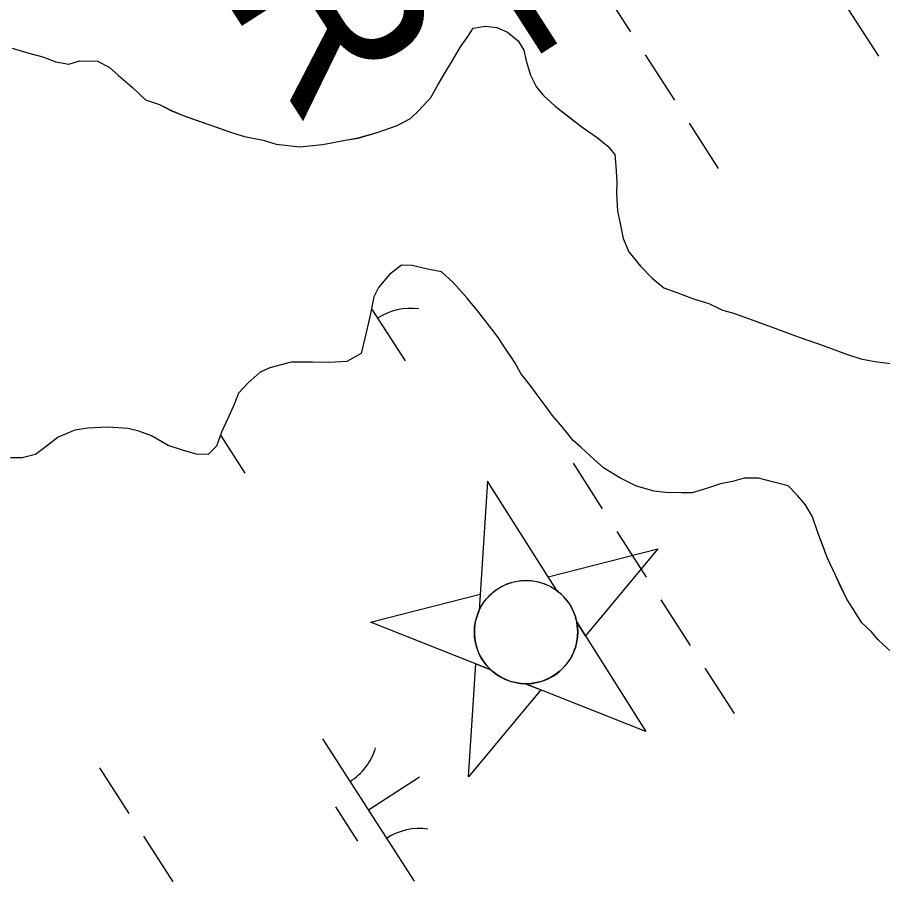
# Model space of a CAD drawing. Extents: x 3937982 to 3958556, y 219448 to 241894.
# Drawn here: x 3943897.1 to 3944152.8, y 234112.2 to 234367.7 of the extents above; entities that cross this region are included whole.
import ezdxf

# ---------------------------------------------------------------- set-up
doc = ezdxf.new("R2010")
doc.units = 0
for name, color, linetype in [('V-CHAN-NAID', 7, 'Continuous'), ('V-TOPO-SHOR', 7, 'Continuous'), ('V-WETL-SWMP', 7, 'Continuous')]:
    doc.layers.add(name, color=color, linetype=linetype)

msp = doc.modelspace()

# ---------------------------------------------------------------- linework, layer by layer
at = {"layer": 'V-CHAN-NAID'}
for points in [[(3944056.476, 234198.278), (3944036.032, 234230.602), (3944033.573, 234192.434), (3944034.075, 234193.418), (3944034.541, 234194.199), (3944035.146, 234195.078), (3944035.822, 234195.926), (3944036.28, 234196.437), (3944036.866, 234197.028), (3944037.408, 234197.521), (3944038.029, 234198.032), (3944038.73, 234198.547), (3944039.392, 234198.979), (3944040.293, 234199.495), (3944041.024, 234199.855), (3944042.056, 234200.286), (3944042.995, 234200.603), (3944043.952, 234200.859), (3944044.835, 234201.038), (3944045.7, 234201.161), (3944046.565, 234201.233), (3944047.583, 234201.256), (3944048.48, 234201.22), (3944049.284, 234201.142), (3944050.037, 234201.03), (3944050.953, 234200.841), (3944051.643, 234200.66), (3944052.695, 234200.315), (3944053.388, 234200.04), (3944054.294, 234199.62), (3944055.16, 234199.147), (3944055.838, 234198.724)], [(3944056.476, 234198.278), (3944053.914, 234202.329), (3944086.329, 234210.599), (3944064.966, 234184.855), (3944062.403, 234188.907), (3944062.22, 234189.726), (3944061.915, 234190.775), (3944061.553, 234191.755), (3944061.133, 234192.695), (3944060.865, 234193.217), (3944060.485, 234193.884), (3944060.019, 234194.608), (3944059.619, 234195.165), (3944059.019, 234195.913), (3944058.558, 234196.428), (3944057.914, 234197.075), (3944057.324, 234197.605), (3944056.906, 234197.949)], [(3944037.006, 234174.814), (3944001.466, 234188.948), (3944033.881, 234197.218), (3944033.573, 234192.434), (3944033.339, 234191.906), (3944032.93, 234190.822), (3944032.663, 234189.929), (3944032.427, 234188.906), (3944032.276, 234187.984), (3944032.182, 234187.06), (3944032.146, 234186.203), (3944032.164, 234185.217), (3944032.244, 234184.25), (3944032.387, 234183.277), (3944032.544, 234182.519), (3944032.761, 234181.691), (3944033.125, 234180.602), (3944033.419, 234179.88), (3944033.858, 234178.959), (3944034.23, 234178.284), (3944034.723, 234177.495), (3944035.213, 234176.806), (3944035.749, 234176.134), (3944036.394, 234175.418)], [(3944062.403, 234188.907), (3944082.847, 234156.582), (3944047.308, 234170.717), (3944048.18, 234170.736), (3944049.222, 234170.824), (3944050.082, 234170.951), (3944051.104, 234171.169), (3944052.002, 234171.422), (3944052.799, 234171.697), (3944053.742, 234172.089), (3944054.454, 234172.436), (3944055.416, 234172.98), (3944056.275, 234173.549), (3944057.158, 234174.229), (3944057.826, 234174.816), (3944058.632, 234175.625), (3944059.359, 234176.473), (3944059.99, 234177.324), (3944060.422, 234177.987), (3944060.956, 234178.928), (3944061.393, 234179.84), (3944061.781, 234180.811), (3944062.088, 234181.757), (3944062.319, 234182.661), (3944062.522, 234183.762), (3944062.645, 234184.877), (3944062.685, 234185.903), (3944062.652, 234187.003), (3944062.574, 234187.828)], [(3944047.308, 234170.717), (3944051.762, 234168.945), (3944030.399, 234143.202), (3944032.551, 234176.586), (3944037.006, 234174.814), (3944037.656, 234174.242), (3944038.327, 234173.715), (3944039.295, 234173.054), (3944040.136, 234172.563), (3944041.109, 234172.079), (3944042.089, 234171.675), (3944043.032, 234171.359), (3944043.871, 234171.133), (3944044.842, 234170.935), (3944045.757, 234170.807), (3944046.679, 234170.734)]]:
    msp.add_lwpolyline(points, close=True, dxfattribs=at)
msp.add_circle((3944047.415, 234185.987), 15.27, dxfattribs=at)
at = {"layer": 'V-TOPO-SHOR'}
for points in [[(3944019.288, 234343.953), (3944021.436, 234347.775), (3944023.228, 234350.9), (3944025.372, 234354.369), (3944028.235, 234359.229), (3944030.017, 234361.656), (3944031.803, 234364.429), (3944035.311, 234365.082), (3944038.803, 234364.687), (3944041.934, 234363.245), (3944045.049, 234360.757), (3944046.762, 234357.935), (3944047.419, 234354.777), (3944048.763, 234350.562), (3944050.464, 234347.039), (3944052.533, 234344.563), (3944055.988, 234341.369), (3944060.143, 234338.165), (3944064.301, 234334.96), (3944068.46, 234332.107), (3944071.575, 234329.615), (3944073.642, 234327.139), (3944073.947, 234323.637), (3944074.236, 234319.084), (3944074.188, 234315.586), (3944074.469, 234310.335), (3944075.126, 234307.177), (3944076.112, 234302.266), (3944077.809, 234298.395), (3944081.252, 234294.152), (3944084.703, 234290.609), (3944088.164, 234287.762), (3944091.994, 234286.312), (3944096.868, 234284.5), (3944101.396, 234283.039), (3944105.222, 234281.239), (3944109.056, 234280.139), (3944114.972, 234277.96), (3944120.891, 234275.783), (3944127.856, 234273.242), (3944130.99, 234272.15), (3944135.17, 234270.696), (3944142.133, 234268.155), (3944146.311, 234266.701), (3944150.501, 234265.945), (3944156.786, 234265.162)], [(3943895.629, 234358.539), (3943900.51, 234357.075), (3943904.692, 234355.971), (3943908.522, 234354.519), (3943912.36, 234353.769), (3943915.522, 234354.777), (3943920.769, 234354.707), (3943924.244, 234352.911), (3943927.011, 234350.427), (3943931.16, 234346.872), (3943934.961, 234343.322), (3943939.141, 234341.868), (3943942.617, 234340.072), (3943946.096, 234338.626), (3943950.274, 234337.172), (3943953.41, 234336.081), (3943957.588, 234334.627), (3943960.721, 234333.535), (3943964.207, 234332.439), (3943969.79, 234331.317), (3943973.623, 234330.215), (3943980.609, 234329.423), (3943987.265, 234330.035), (3943990.423, 234330.692), (3943993.929, 234331.346), (3943997.788, 234331.995), (3944003.408, 234333.668), (3944009.382, 234335.689), (3944013.256, 234337.737), (3944015.739, 234340.152), (3944019.288, 234343.953)], [(3944155.31, 234180.166), (3944151.509, 234183.716), (3944149.442, 234186.192), (3944146.675, 234188.678), (3944143.933, 234192.911), (3944142.223, 234195.733), (3944140.177, 234199.958), (3944138.815, 234202.774), (3944136.437, 234208.056), (3944135.086, 234211.57), (3944133.732, 234215.089), (3944132.049, 234220.008), (3944129.994, 234223.535), (3944127.584, 234226.365), (3944124.821, 234229.2), (3944120.639, 234230.305), (3944116.105, 234231.416), (3944111.908, 234231.471), (3944108.396, 234230.467), (3944104.89, 234229.816), (3944101.021, 234228.466), (3944096.456, 234227.127), (3944093.309, 234227.17), (3944088.762, 234227.229), (3944085.266, 234227.627), (3944080.04, 234229.093), (3944075.174, 234231.608), (3944070.314, 234234.471), (3944067.549, 234236.957), (3944063.748, 234240.507), (3944061.327, 234242.637), (3944058.228, 234246.528), (3944055.128, 234250.067), (3944053.411, 234252.539), (3944050.659, 234256.073), (3944048.943, 234258.545), (3944045.844, 234262.435), (3944044.138, 234265.607), (3944041.05, 234270.194), (3944038.994, 234273.371), (3944035.897, 234277.26), (3944033.144, 234280.797), (3944030.048, 234284.684), (3944025.909, 234289.288), (3944022.454, 234292.483), (3944018.266, 234293.238), (3944013.731, 234294.349), (3944010.584, 234294.389), (3944007.049, 234291.639), (3944003.85, 234287.832), (3944002.412, 234285.053), (3944001.284, 234279.12), (3943999.803, 234272.84), (3943998.693, 234268.308), (3943994.462, 234265.914), (3943989.211, 234265.636), (3943984.314, 234265.699), (3943978.016, 234265.783), (3943971.696, 234264.118), (3943968.88, 234262.756), (3943965.339, 234259.653), (3943962.501, 234256.542), (3943961.055, 234253.063), (3943959.251, 234248.889), (3943957.45, 234245.063), (3943955.994, 234240.885), (3943953.514, 234238.469), (3943950.016, 234238.516), (3943946.182, 234239.616)], [(3943946.182, 234239.616), (3943941.652, 234241.076), (3943936.792, 234243.939), (3943932.964, 234245.389), (3943929.825, 234246.13), (3943923.884, 234246.558), (3943917.932, 234246.288), (3943914.076, 234245.639), (3943909.15, 234243.605), (3943905.615, 234240.855), (3943902.435, 234238.446), (3943898.572, 234237.449), (3943895.074, 234237.496)]]:
    msp.add_lwpolyline(points, dxfattribs=at)
at = {"layer": 'V-WETL-SWMP'}
for p, q in [((3944124.461, 234398.186), (3944151.523, 234356.143)), ((3944069.595, 234376.789), (3944078.255, 234363.335)), ((3944030.018, 234361.655), (3944031.804, 234364.43)), ((3944031.804, 234364.43), (3944035.311, 234365.083)), ((3944035.311, 234365.083), (3944038.804, 234364.687)), ((3944038.804, 234364.687), (3944041.934, 234363.246)), ((3944041.934, 234363.246), (3944045.05, 234360.756)), ((3944028.236, 234359.23), (3944030.018, 234361.655)), ((3944045.05, 234360.756), (3944046.761, 234357.934)), ((3943895.63, 234358.539), (3943900.509, 234357.075)), ((3944025.373, 234354.369), (3944028.236, 234359.23)), ((3944046.761, 234357.934), (3944047.419, 234354.777)), ((3943900.509, 234357.075), (3943904.692, 234355.97)), ((3943904.692, 234355.97), (3943908.522, 234354.519)), ((3944082.585, 234356.608), (3944091.245, 234343.154)), ((3943908.522, 234354.519), (3943912.36, 234353.769)), ((3943912.36, 234353.769), (3943915.522, 234354.776)), ((3943915.522, 234354.776), (3943920.769, 234354.707)), ((3943920.769, 234354.707), (3943924.244, 234352.912)), ((3943924.244, 234352.912), (3943927.01, 234350.426)), ((3944023.228, 234350.899), (3944025.373, 234354.369)), ((3944047.419, 234354.777), (3944048.763, 234350.561)), ((3943927.01, 234350.426), (3943931.161, 234346.872)), ((3944021.437, 234347.774), (3944023.228, 234350.899)), ((3944048.763, 234350.561), (3944050.465, 234347.04)), ((3944019.287, 234343.954), (3944021.437, 234347.774)), ((3943931.161, 234346.872), (3943934.962, 234343.323)), ((3944050.465, 234347.04), (3944052.532, 234344.563)), ((3943934.962, 234343.323), (3943939.141, 234341.868)), ((3944015.738, 234340.153), (3944019.287, 234343.954)), ((3944052.532, 234344.563), (3944055.988, 234341.369)), ((3943939.141, 234341.868), (3943942.616, 234340.073)), ((3943942.616, 234340.073), (3943946.096, 234338.627)), ((3944013.257, 234337.737), (3944015.738, 234340.153)), ((3944055.988, 234341.369), (3944064.3, 234334.961)), ((3943946.096, 234338.627), (3943960.722, 234333.535)), ((3944009.381, 234335.689), (3944013.257, 234337.737)), ((3944003.407, 234333.669), (3944009.381, 234335.689)), ((3944064.3, 234334.961), (3944068.46, 234332.107)), ((3944095.575, 234336.427), (3944104.235, 234322.973)), ((3943960.722, 234333.535), (3943964.206, 234332.44)), ((3943964.206, 234332.44), (3943969.789, 234331.316)), ((3943997.787, 234331.994), (3944003.407, 234333.669)), ((3944068.46, 234332.107), (3944071.576, 234329.616)), ((3943969.789, 234331.316), (3943973.623, 234330.216)), ((3943973.623, 234330.216), (3943980.61, 234329.423)), ((3943980.61, 234329.423), (3943987.265, 234330.035)), ((3943987.265, 234330.035), (3943990.423, 234330.693)), ((3943990.423, 234330.693), (3943993.93, 234331.346)), ((3943993.93, 234331.346), (3943997.787, 234331.994)), ((3944071.576, 234329.616), (3944073.642, 234327.14)), ((3944073.642, 234327.14), (3944073.946, 234323.637)), ((3944073.946, 234323.637), (3944074.235, 234319.085)), ((3944074.235, 234319.085), (3944074.189, 234315.587)), ((3944074.189, 234315.587), (3944074.469, 234310.336)), ((3944074.469, 234310.336), (3944075.127, 234307.178)), ((3944075.127, 234307.178), (3944076.111, 234302.267)), ((3944076.111, 234302.267), (3944077.809, 234298.396)), ((3944077.809, 234298.396), (3944081.252, 234294.152)), ((3944010.583, 234294.39), (3944007.048, 234291.638)), ((3944013.731, 234294.348), (3944010.583, 234294.39)), ((3944018.265, 234293.238), (3944013.731, 234294.348)), ((3944081.252, 234294.152), (3944084.703, 234290.608)), ((3944007.048, 234291.638), (3944003.849, 234287.832)), ((3944022.453, 234292.483), (3944018.265, 234293.238)), ((3944025.909, 234289.288), (3944022.453, 234292.483)), ((3944030.047, 234284.685), (3944025.909, 234289.288)), ((3944084.703, 234290.608), (3944088.164, 234287.763)), ((3944003.849, 234287.832), (3944002.412, 234285.052)), ((3944088.164, 234287.763), (3944091.993, 234286.313)), ((3944091.993, 234286.313), (3944096.867, 234284.499)), ((3944002.412, 234285.052), (3944001.284, 234279.119)), ((3944033.144, 234280.796), (3944030.047, 234284.685)), ((3944096.867, 234284.499), (3944101.396, 234283.04)), ((3944001.74, 234281.518), (3944011.656, 234266.113)), ((3944101.396, 234283.04), (3944105.221, 234281.24)), ((3944105.221, 234281.24), (3944109.055, 234280.139)), ((3944001.284, 234279.119), (3943999.802, 234272.841)), ((3944035.896, 234277.261), (3944033.144, 234280.796)), ((3944109.055, 234280.139), (3944120.892, 234275.784)), ((3944038.993, 234273.371), (3944035.896, 234277.261)), ((3944120.892, 234275.784), (3944127.856, 234273.242)), ((3944041.05, 234270.195), (3944038.993, 234273.371)), ((3944127.856, 234273.242), (3944135.169, 234270.696)), ((3943999.802, 234272.841), (3943998.692, 234268.308)), ((3944135.169, 234270.696), (3944142.132, 234268.155)), ((3943998.692, 234268.308), (3943994.462, 234265.915)), ((3944044.138, 234265.606), (3944041.05, 234270.195)), ((3944142.132, 234268.155), (3944146.311, 234266.7)), ((3943978.017, 234265.783), (3943971.697, 234264.118)), ((3943989.21, 234265.635), (3943978.017, 234265.783)), ((3943994.462, 234265.915), (3943989.21, 234265.635)), ((3944045.845, 234262.435), (3944044.138, 234265.606)), ((3944146.311, 234266.7), (3944150.5, 234265.945)), ((3944150.5, 234265.945), (3944156.787, 234265.162)), ((3943971.697, 234264.118), (3943968.88, 234262.756)), ((3943968.88, 234262.756), (3943965.34, 234259.654)), ((3944048.942, 234258.545), (3944045.845, 234262.435)), ((3943965.34, 234259.654), (3943962.5, 234256.543)), ((3944050.659, 234256.073), (3944048.942, 234258.545)), ((3943962.5, 234256.543), (3943961.055, 234253.063)), ((3944053.411, 234252.538), (3944050.659, 234256.073)), ((3943961.055, 234253.063), (3943959.25, 234248.889)), ((3944055.127, 234250.067), (3944053.411, 234252.538)), ((3943959.25, 234248.889), (3943957.45, 234245.064)), ((3944058.229, 234246.527), (3944055.127, 234250.067)), ((3943914.075, 234245.639), (3943909.15, 234243.606)), ((3943917.932, 234246.288), (3943914.075, 234245.639)), ((3943923.883, 234246.559), (3943917.932, 234246.288)), ((3943929.825, 234246.13), (3943923.883, 234246.559)), ((3943932.964, 234245.389), (3943929.825, 234246.13)), ((3943936.793, 234243.939), (3943932.964, 234245.389)), ((3944061.326, 234242.637), (3944058.229, 234246.527)), ((3943909.15, 234243.606), (3943905.615, 234240.854)), ((3943941.653, 234241.075), (3943936.793, 234243.939)), ((3943957.45, 234245.064), (3943955.995, 234240.885)), ((3943957.14, 234244.173), (3943964.367, 234232.944)), ((3944063.747, 234240.506), (3944061.326, 234242.637)), ((3943905.615, 234240.854), (3943902.434, 234238.447)), ((3943946.182, 234239.616), (3943941.653, 234241.075)), ((3943955.995, 234240.885), (3943953.514, 234238.469)), ((3944067.548, 234236.957), (3944063.747, 234240.506)), ((3943898.573, 234237.448), (3943895.075, 234237.495)), ((3943902.434, 234238.447), (3943898.573, 234237.448)), ((3943950.016, 234238.515), (3943946.182, 234239.616)), ((3943953.514, 234238.469), (3943950.016, 234238.515)), ((3944061.295, 234235.871), (3944069.955, 234222.417)), ((3944070.314, 234234.471), (3944067.548, 234236.957)), ((3944075.174, 234231.608), (3944070.314, 234234.471)), ((3944080.039, 234229.094), (3944075.174, 234231.608)), ((3944104.889, 234229.815), (3944101.022, 234228.466)), ((3944108.396, 234230.468), (3944104.889, 234229.815)), ((3944111.908, 234231.471), (3944108.396, 234230.468)), ((3944116.105, 234231.415), (3944111.908, 234231.471)), ((3944120.639, 234230.305), (3944116.105, 234231.415)), ((3944124.822, 234229.2), (3944120.639, 234230.305)), ((3944085.267, 234227.626), (3944080.039, 234229.094)), ((3944088.761, 234227.229), (3944085.267, 234227.626)), ((3944096.456, 234227.127), (3944088.761, 234227.229)), ((3944101.022, 234228.466), (3944096.456, 234227.127)), ((3944127.584, 234226.365), (3944124.822, 234229.2)), ((3944129.995, 234223.534), (3944127.584, 234226.365)), ((3944132.048, 234220.008), (3944129.995, 234223.534)), ((3944133.732, 234215.088), (3944132.048, 234220.008)), ((3944074.284, 234215.69), (3944082.944, 234202.237)), ((3944136.437, 234208.055), (3944133.732, 234215.088)), ((3944138.816, 234202.775), (3944136.437, 234208.055)), ((3944142.222, 234195.733), (3944138.816, 234202.775)), ((3944087.274, 234195.51), (3944095.934, 234182.056)), ((3944143.933, 234192.911), (3944142.222, 234195.733)), ((3944146.676, 234188.677), (3944143.933, 234192.911)), ((3944149.442, 234186.191), (3944146.676, 234188.677)), ((3944151.508, 234183.715), (3944149.442, 234186.191)), ((3944155.31, 234180.166), (3944151.508, 234183.715)), ((3944100.264, 234175.329), (3944108.924, 234161.875)), ((3943987.292, 234154.437), (3944014.355, 234112.393)), ((3943921.427, 234145.842), (3943930.087, 234132.388)), ((3944000.823, 234133.415), (3944015.959, 234143.157)), ((3943991.088, 234134.284), (3943997.583, 234124.194)), ((3943934.417, 234125.661), (3943943.077, 234112.207))]:
    msp.add_line(p, q, dxfattribs=at)
for centre, start, end in [((3944013.275, 234264.037), 81.99668, 123.54034), ((3943986.073, 234156.769), 301.99668, 343.54034), ((3944015.973, 234110.318), 81.99668, 123.54034)]:
    msp.add_arc(centre, 17.623, start, end, dxfattribs=at)

# ---------------------------------------------------------------- texts
at = {"layer": 'V-CHAN-NAID'}
for s, p in [('HEAD RANGE', (3943814.56, 234726.509)), ('EAST REAR', (3943778.373, 234653.187))]:
    msp.add_text(s, height=50, rotation=302.71838, dxfattribs=at).set_placement(p)

doc.saveas('drawing.dxf')
